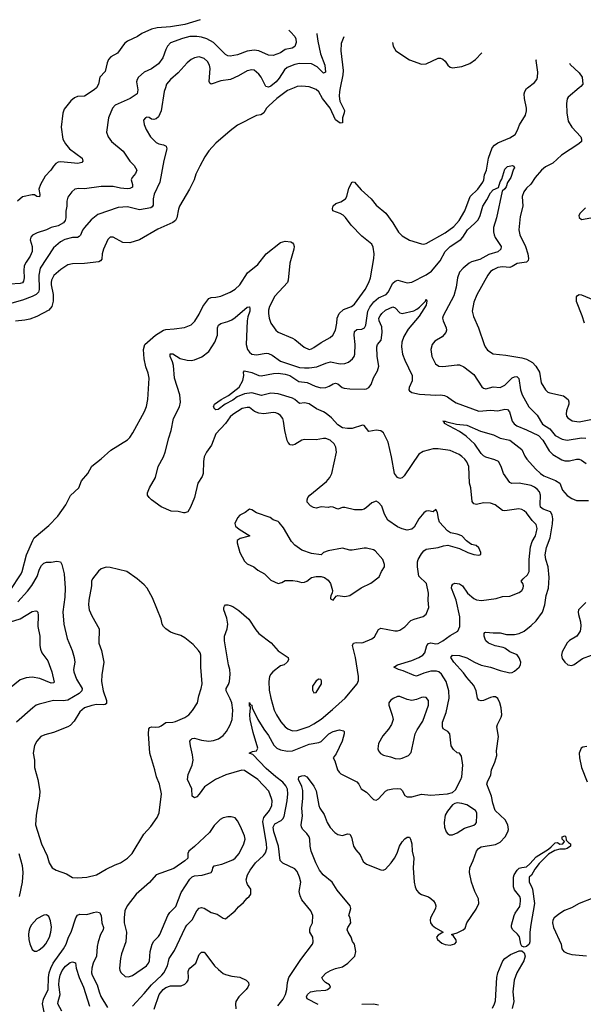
# Model space of a CAD drawing. Header units: inches. Extents: x 1834610 to 2027685, y 642842 to 774116.
# Tile 511 of 632: x 1953706 to 1958426, y 762327 to 770570. Entities that reach past the tile are written whole.
import ezdxf

# ---------------------------------------------------------------- set-up
doc = ezdxf.new("R2010")
doc.units = ezdxf.units.IN
doc.header["$MEASUREMENT"] = 0
doc.layers.add('B9756', color=7, linetype='Continuous')
doc.layers.add('B9757', color=7, linetype='Continuous')

msp = doc.modelspace()

# ---------------------------------------------------------------- linework, layer by layer
at = {"layer": 'B9756', "color": 5}
for points, elevation in [([(1954926.3, 770000), (1954916.1, 769970), (1954892.4, 769807.6), (1954870, 769756.2), (1954850, 769739.7), (1954830, 769733.3), (1954810, 769737.6), (1954790, 769751.1), (1954770, 769754), (1954758.8, 769750), (1954743.8, 769730), (1954750, 769692), (1954766, 769650), (1954803.1, 769590), (1954850, 769542.3), (1954872.1, 769532.1), (1954910, 769523.6), (1954932.1, 769512), (1954939, 769490), (1954912.8, 769390), (1954879.7, 769210), (1954832.2, 769110), (1954825.4, 769070), (1954823.6, 769016.4), (1954817.1, 769002.9), (1954805.2, 768994.8), (1954710, 768979.1), (1954610, 769004), (1954530, 768999), (1954359.7, 768940.3), (1954304.2, 768895.8), (1954248.3, 768831.7), (1954231.8, 768808.2), (1954214.7, 768765.3), (1954205.3, 768754.7), (1954190, 768747.3), (1954150, 768746.2), (1954084.9, 768730), (1954048.7, 768710), (1953990, 768661.3), (1953877.8, 768490), (1953866.6, 768430), (1953868.8, 768310), (1953864.6, 768290), (1953845.8, 768270), (1953810, 768251.6), (1953730, 768222.3), (1953490, 768154.5)], 560), ([(1954692.8, 770000), (1954695.6, 769984.4), (1954690.5, 769950), (1954630.5, 769910), (1954506, 769854), (1954483.6, 769830), (1954450.3, 769750), (1954433.4, 769630), (1954448, 769590), (1954476.4, 769550), (1954571.8, 769470), (1954630, 769386.4), (1954664.9, 769350), (1954686, 769310), (1954677.3, 769282.7), (1954647.3, 769250), (1954639.1, 769230), (1954650.4, 769190), (1954650, 769169.3), (1954630, 769155.6), (1954606.4, 769153.6), (1954550, 769158.9), (1954490, 769173.5), (1954390, 769173.3), (1954250, 769154.2), (1954203, 769157), (1954168, 769150), (1954143.1, 769130), (1954110, 769085.2), (1954101.5, 769050), (1954102.3, 769010), (1954093.6, 768966.4), (1954093.8, 768910), (1954088.1, 768890), (1954072.1, 768870), (1954030, 768845.2), (1953970.7, 768829.3), (1953929.7, 768809.7), (1953853.6, 768786.4), (1953814.6, 768765.4), (1953799.3, 768750), (1953794, 768726), (1953810.2, 768670), (1953810.9, 768630), (1953795.3, 768590), (1953759.3, 768540.7), (1953744.6, 768510), (1953741.2, 768470), (1953743.9, 768410), (1953738.6, 768381.4), (1953730, 768366.8), (1953710, 768361), (1953622.8, 768357.2)], 540), ([(1953627.7, 765792.3), (1953718, 765930), (1953726.8, 765950), (1953763.1, 766090), (1953815.4, 766210), (1953828.7, 766231.3), (1953950, 766334.9), (1954025.6, 766414.4), (1954092.5, 766507.5), (1954132.5, 766587.5), (1954200.7, 766650), (1954222.9, 766710), (1954276.9, 766770), (1954310, 766833.4), (1954390, 766894.4), (1954470, 766966.4), (1954610, 767052.7), (1954630, 767073.4), (1954653.3, 767110), (1954750.7, 767289.3), (1954767.3, 767332.7), (1954780.8, 767390), (1954791.6, 767570), (1954783.6, 767610), (1954763.5, 767663.5), (1954749.7, 767730), (1954742.4, 767810), (1954754.7, 767850), (1954842.7, 767930), (1954910, 767971.6), (1954930, 767977), (1954999.1, 767980.9), (1955087.2, 767992.8), (1955143.1, 768016.9), (1955172.9, 768047.1), (1955210, 768105.5), (1955240.4, 768170), (1955290, 768237.4), (1955310, 768245.3), (1955350, 768246.5), (1955390, 768254.3), (1955470, 768289.1), (1955510, 768313.6), (1955550, 768351.6), (1955612.8, 768450), (1955699.3, 768520.7), (1955770, 768609.2), (1955890, 768704.9), (1955930, 768715.3), (1955976, 768710), (1955990, 768702), (1955999.3, 768690), (1956004.4, 768670), (1956002.6, 768650), (1955969.3, 768530.7), (1955954.9, 768390), (1955948.9, 768370), (1955843.2, 768256.8), (1955797.4, 768170), (1955790, 768138), (1955790.3, 768110), (1955796.5, 768070), (1955810.3, 768030.3), (1955850.2, 767970.2), (1955870, 767954), (1955990, 767903.1), (1956010, 767892), (1956088.9, 767828.9), (1956130, 767810.4), (1956150, 767814), (1956170, 767825.7), (1956230, 767866.9), (1956305.1, 767910), (1956328.6, 767930), (1956350.7, 767970), (1956362.2, 768030), (1956364.5, 768070), (1956380.3, 768110), (1956416.9, 768143.1), (1956484.7, 768170), (1956510, 768189.3), (1956599.1, 768310), (1956630.5, 768370), (1956644.1, 768410), (1956672.7, 768570), (1956674.4, 768610), (1956666.5, 768666.5), (1956653.7, 768690), (1956570, 768757.2), (1956481.4, 768850), (1956435.2, 768915.2), (1956414.5, 768934.5), (1956390, 768948.3), (1956329.3, 768970), (1956324.5, 768990), (1956330, 769010.7), (1956354, 769030), (1956394.9, 769045.1), (1956435.1, 769070), (1956444.5, 769090), (1956461.2, 769158.8), (1956490, 769212), (1956510, 769211.3), (1956566.4, 769146.4), (1956650, 769070.4), (1956690, 769016.3), (1956773, 768950), (1956830, 768870.6), (1956877, 768790), (1956910, 768762), (1956970, 768723.7), (1957070, 768694.4), (1957090, 768692.2), (1957110, 768697), (1957270, 768785.8), (1957341.5, 768838.5), (1957385.5, 768890), (1957434.8, 768970), (1957477.8, 769090), (1957541.8, 769150), (1957585, 769210), (1957593.1, 769230), (1957599.8, 769270), (1957615.5, 769310), (1957632.5, 769410), (1957662.9, 769497.1), (1957681.1, 769518.9), (1957710, 769539), (1957810, 769581), (1957854.5, 769610), (1957874.9, 769645.1), (1957892.1, 769690), (1957942.4, 769770), (1957951.5, 769808.5), (1957950.8, 769829.2), (1957933.5, 769910), (1957930.9, 769950), (1957935.6, 769970), (1957950, 769993.1), (1957959.1, 770000)], 580), ([(1956005, 770000), (1955950, 769978.6), (1955859.7, 769910), (1955792.3, 769850), (1955772.4, 769830), (1955750, 769791.6), (1955738.4, 769781.6), (1955725.3, 769774.7), (1955690, 769768.2), (1955530, 769686), (1955470, 769640.5), (1955350, 769536.3), (1955290, 769473), (1955256.6, 769423.4), (1955214.8, 769345.2), (1955182, 769278), (1955166.5, 769230), (1955129.3, 769150), (1955045.4, 769010), (1955035.9, 768984.1), (1955022, 768910), (1955010.1, 768890), (1954990, 768871.5), (1954863.4, 768816.6), (1954710, 768728.4), (1954630, 768702.9), (1954570, 768706), (1954490, 768748.7), (1954464.7, 768750), (1954444.9, 768730), (1954407.7, 768650), (1954397.3, 768610), (1954394.8, 768565.2), (1954382, 768550), (1954370, 768544), (1954250, 768528), (1954150, 768527.2), (1954110, 768518.5), (1954050, 768479.3), (1953992.7, 768427.3), (1953972.9, 768390), (1953970.1, 768370), (1953970.1, 768350), (1953987.3, 768270), (1953986.9, 768213.1), (1953975.5, 768170), (1953950, 768139.2), (1953850, 768086.5), (1953790, 768064.2), (1953750, 768054.6), (1953670, 768046)], 580), ([(1954348.8, 770000), (1954330, 769982.4), (1954250, 769931.1), (1954190, 769926), (1954164.4, 769915.6), (1954136, 769890), (1954080.2, 769819.8), (1954066.9, 769786.9), (1954054.6, 769670), (1954068.1, 769570), (1954091, 769530), (1954123.8, 769490), (1954228.2, 769410), (1954234.7, 769385.3), (1954226.2, 769373.8), (1954193.8, 769366.2), (1954050, 769379.7), (1954030, 769376.9), (1954010, 769366.3), (1953990, 769345.1), (1953968.4, 769310), (1953920.7, 769259.3), (1953879.5, 769190), (1953865.7, 769150), (1953873.8, 769106.2), (1953871.6, 769088.4), (1953850, 769089.7), (1953830, 769102.6), (1953810, 769103.5), (1953730, 769087.4), (1953687.4, 769050)], 520), ([(1956389.7, 770000), (1956383.2, 769970), (1956380.2, 769930), (1956387.9, 769887.9), (1956424.9, 769810), (1956423.8, 769790), (1956410.7, 769750), (1956410, 769708), (1956390, 769704), (1956350, 769733.2), (1956305.3, 769830), (1956242.4, 769910), (1956210, 769965.7), (1956190, 769986), (1956152.5, 770000)], 580), ([(1958392.2, 770000), (1958299, 769921), (1958291.2, 769908.8), (1958284.7, 769870), (1958288.5, 769790), (1958300.1, 769720.1), (1958330, 769671.8), (1958404, 769590), (1958411.5, 769570), (1958410.3, 769550), (1958388.4, 769530), (1958244, 769436), (1958170.3, 769370), (1958110, 769337.4), (1958076.5, 769310), (1958023.2, 769250), (1957986.6, 769193.4), (1957950, 769159.2), (1957927.2, 769130), (1957914, 769090), (1957920.4, 769010), (1957897.6, 768922.4), (1957885.8, 768810), (1957895, 768770), (1957940.6, 768670), (1957961.8, 768610), (1957968.1, 768571.9), (1957964.7, 768555.3), (1957950, 768541), (1957871.2, 768528.8), (1957830, 768502.6), (1957810, 768495.6), (1957750, 768502.4), (1957710, 768495.4), (1957670, 768477.1), (1957650, 768460.9), (1957626.2, 768430), (1957534.4, 768265.6), (1957510, 768205.2), (1957495.5, 768130), (1957505.4, 768085.5), (1957549, 767990), (1957596.5, 767850), (1957604.9, 767830), (1957624.5, 767804.4), (1957670, 767771.7), (1957777.8, 767762.2), (1957910, 767739.7), (1957950, 767728), (1958000.4, 767700.4), (1958029.4, 767669.4), (1958058.6, 767618.6), (1958074.2, 767530), (1958110, 767470.4), (1958130, 767452.2), (1958145.5, 767445.5), (1958260.9, 767420.9), (1958299.3, 767390), (1958304.9, 767370), (1958304.2, 767350), (1958285.7, 767294.3), (1958282.3, 767270), (1958286.3, 767250), (1958296, 767236), (1958331.3, 767211.3), (1958390, 767204.7), (1958490, 767221.8)], 580), ([(1954650, 762311.2), (1954750, 762418.6), (1954809.5, 762490.5), (1954896.8, 762570), (1954913.3, 762590), (1954945, 762650), (1954957.5, 762710), (1955003.9, 762776.1), (1955092.7, 762967.3), (1955106, 762990), (1955150, 763034.9), (1955189.8, 763110), (1955208.3, 763131.7), (1955230, 763138.3), (1955250, 763131.4), (1955310, 763095.4), (1955361.2, 763081.2), (1955410, 763048), (1955430, 763041), (1955509.7, 763110.3), (1955537.7, 763142.3), (1955580.1, 763179.9), (1955610, 763216), (1955628.7, 763230), (1955642, 763250), (1955641.2, 763290), (1955613.3, 763330), (1955607.6, 763347.6), (1955604.2, 763370), (1955614.8, 763410), (1955636.5, 763450), (1955681.4, 763510), (1955747.8, 763572.2), (1955763.7, 763596.3), (1955775.8, 763630), (1955773.9, 763670), (1955741.7, 763858.4), (1955749.4, 763890.6), (1955797.1, 763950), (1955816.5, 763990), (1955819.8, 764030), (1955815.8, 764050), (1955792.4, 764110), (1955701.1, 764210), (1955590, 764283.1), (1955567.6, 764287.6), (1955432, 764248), (1955346.3, 764210), (1955252.9, 764147.2), (1955210, 764086.3), (1955190, 764064.7), (1955170, 764055.6), (1955149.8, 764069.8), (1955148.6, 764130), (1955112.9, 764210), (1955117.8, 764250), (1955151.6, 764328.4), (1955159.3, 764370), (1955154.6, 764414.6), (1955135.6, 764490), (1955132, 764530), (1955138.7, 764541.3), (1955150, 764552.4), (1955170, 764555.8), (1955230, 764537.4), (1955289.6, 764530.3), (1955330, 764535.8), (1955370, 764550.3), (1955410, 764577.4), (1955439.1, 764610), (1955470, 764666), (1955485.5, 764710), (1955490.6, 764789.4), (1955481.8, 764850), (1955470, 764885.1), (1955434.6, 764950), (1955434.4, 764970), (1955454.8, 765005.2), (1955463.2, 765030), (1955469.8, 765090), (1955466.6, 765130), (1955455.8, 765170), (1955421.6, 765370), (1955421.2, 765410), (1955442.4, 765470), (1955448.1, 765510), (1955440, 765560), (1955414.7, 765630), (1955414.5, 765650), (1955420.1, 765659.9), (1955430, 765670.5), (1955450, 765672.4), (1955470, 765666.4), (1955490, 765658.4), (1955542.8, 765622.8), (1955625.7, 765550), (1955682.6, 765462.6), (1955710.2, 765430.2), (1955812.7, 765352.7), (1955870, 765287.3), (1955954, 765230), (1955956.3, 765210), (1955947.3, 765190), (1955921, 765170), (1955890, 765159.3), (1955825.5, 765110), (1955808.5, 765090), (1955799.5, 765070), (1955791.6, 765030), (1955796.7, 764956.7), (1955808.5, 764888.5), (1955837.3, 764790), (1955855.8, 764750), (1955893.1, 764693.1), (1955929.5, 764649.5), (1955951.9, 764631.9), (1955990, 764616.9), (1956030, 764618.8), (1956130, 764652.7), (1956170, 764673.8), (1956230, 764715), (1956326.4, 764793.6), (1956430.6, 764889.4), (1956531.6, 765010), (1956542.6, 765037.4), (1956544.4, 765070), (1956517.9, 765230), (1956494.5, 765330), (1956500.7, 765350), (1956522.9, 765357.1), (1956570, 765353.4), (1956583.6, 765356.4), (1956654.3, 765385.7), (1956676.6, 765403.4), (1956710, 765465.5), (1956730, 765476.5), (1956847, 765453), (1956870, 765453.8), (1956890, 765460.3), (1956930, 765487), (1956981, 765539), (1957010, 765552.4), (1957085.2, 765574.8), (1957110, 765593.4), (1957133.5, 765650), (1957127.8, 765710), (1957129.8, 765770), (1957112.1, 765850), (1957049.7, 765910), (1957037.7, 765990), (1957037.8, 766030), (1957043.8, 766050), (1957070, 766099.3), (1957090, 766124.4), (1957110, 766137.1), (1957209.6, 766150.4), (1957254, 766166), (1957290.5, 766170.5), (1957390, 766144), (1957458, 766110), (1957510, 766094), (1957550, 766086), (1957567.3, 766092.7), (1957568, 766110), (1957550, 766148), (1957530, 766169), (1957490, 766177.2), (1957469.5, 766189.5), (1957447.2, 766207.2), (1957409, 766250), (1957370, 766263.6), (1957314.5, 766274.5), (1957289.7, 766289.7), (1957222.7, 766362.7), (1957213, 766390), (1957205.6, 766445.6), (1957190, 766468.7), (1957170, 766448.7), (1957130, 766459), (1957110, 766456), (1957090, 766442.7), (1957048.2, 766390), (1957010, 766322), (1956990, 766305.6), (1956950, 766296.9), (1956910, 766306.3), (1956870, 766324.2), (1956790, 766379.5), (1956760.5, 766430), (1956738, 766498), (1956710, 766529.3), (1956690, 766538), (1956655.2, 766524.8), (1956610, 766486), (1956590, 766472.7), (1956570, 766466.6), (1956510, 766467.3), (1956430, 766487.3), (1956410, 766487.3), (1956370, 766473.6), (1956330, 766489.5), (1956310, 766492.6), (1956290, 766485.6), (1956230, 766491.5), (1956190, 766481.1), (1956166.7, 766486.7), (1956141.2, 766501.2), (1956114, 766530), (1956112.7, 766550), (1956118, 766570), (1956134.7, 766590), (1956274.9, 766705.1), (1956302.7, 766737.3), (1956320.4, 766770), (1956358.5, 766950), (1956353.5, 766990), (1956338.8, 767018.8), (1956307.3, 767050), (1956270, 767064.2), (1956250, 767064.7), (1956190, 767053.3), (1956090, 767054.3), (1956070, 767049.7), (1956010, 767014.3), (1955990, 767007.8), (1955970, 767011.8), (1955953.6, 767030), (1955946.5, 767046.5), (1955926, 767130), (1955915.8, 767210), (1955909.7, 767230), (1955890, 767255.8), (1955870, 767271), (1955850, 767279.7), (1955830, 767282.2), (1955750, 767270.6), (1955710, 767276.5), (1955671.2, 767291.2), (1955630, 767323.1), (1955610, 767324.8), (1955570, 767315.9), (1955490, 767264.5), (1955470, 767244.8), (1955430.1, 767189.9), (1955350, 767102.2), (1955313.2, 767006.8), (1955270, 766949.7), (1955250.2, 766910), (1955244.3, 766870), (1955241.8, 766770), (1955233.3, 766746.7), (1955198.5, 766690), (1955168.8, 766571.2), (1955137.1, 766490), (1955113.4, 766450), (1955090, 766440.7), (1955078.8, 766441.2), (1955032.7, 766452.7), (1954976.2, 766456.2), (1954891.9, 766491.9), (1954809.5, 766549.5), (1954789.5, 766569.5), (1954777.2, 766590), (1954777.2, 766610), (1954793.2, 766650), (1954842.9, 766737.1), (1954866.3, 766830), (1954909.7, 766910), (1954925.4, 766950), (1954955.1, 767070), (1954975.1, 767130), (1954995.6, 767230), (1955043.9, 767330), (1955052.9, 767367.1), (1955048.4, 767430), (1955003.2, 767570), (1954995.3, 767675.3), (1954986.8, 767706.8), (1954966.9, 767750), (1954967.7, 767772.3), (1954990, 767773), (1955050, 767733.7), (1955110, 767719.5), (1955142, 767718), (1955170, 767722.4), (1955232.1, 767747.9), (1955290, 767791.7), (1955341, 767870), (1955362.3, 767930), (1955363.7, 767990), (1955370, 768012.2), (1955390, 768027.8), (1955450, 768044), (1955481.8, 768058.2), (1955510, 768077.4), (1955610, 768164.4), (1955626.8, 768166.8), (1955630, 768166), (1955633.2, 768153.2), (1955632.2, 768130), (1955616.1, 768083.9), (1955610.2, 768050), (1955601.9, 767850), (1955613.8, 767810), (1955630, 767786.9), (1955650, 767771.3), (1955690, 767765), (1955770, 767777.2), (1955790, 767775.5), (1955821.5, 767761.5), (1955890.1, 767710.1), (1956050, 767659.6), (1956090, 767654.4), (1956130, 767654.4), (1956195.8, 767664.2), (1956270, 767694.7), (1956310, 767704.7), (1956390, 767689.3), (1956430, 767691.9), (1956458.3, 767701.7), (1956494, 767730), (1956507.2, 767750), (1956513.5, 767770), (1956516.4, 767850), (1956506, 767930), (1956510, 767959.1), (1956530, 767976.1), (1956570, 767979.2), (1956594, 767990), (1956606.1, 768013.9), (1956620.5, 768130), (1956637.3, 768162.7), (1956671.8, 768208.2), (1956710, 768241.3), (1956774.2, 768270), (1956791.7, 768290), (1956830, 768363), (1956850, 768382), (1956871.5, 768388.5), (1956950, 768367.6), (1956990, 768373.4), (1957110, 768433.2), (1957155.3, 768464.7), (1957226, 768550), (1957269.1, 768630.9), (1957309.6, 768670.4), (1957400.2, 768730), (1957418, 768750), (1957454.9, 768810), (1957515.6, 768864.4), (1957544.1, 768895.9), (1957563.4, 768930), (1957583.4, 769010), (1957618.8, 769061.1), (1957650, 769120.8), (1957670, 769144.9), (1957714.6, 769165.4), (1957730, 769213.4), (1957743.5, 769236.5), (1957770, 769318.8), (1957790, 769340.7), (1957834, 769350), (1957844.7, 769344.7), (1957851, 769330), (1957841.6, 769318.4), (1957818.9, 769250), (1957792.3, 769207.7), (1957780.3, 769170), (1957770, 769155.1), (1957745.4, 769134.6), (1957698.9, 768910), (1957675.2, 768830), (1957673.9, 768793.9), (1957678.5, 768770), (1957687.5, 768747.5), (1957738.5, 768670), (1957736.1, 768650), (1957710, 768627.6), (1957636, 768604), (1957558.2, 768561.8), (1957490, 768542.2), (1957470, 768532.2), (1957419, 768490), (1957390, 768455.8), (1957372.6, 768410), (1957361, 768330), (1957342, 768258), (1957251.3, 768090), (1957248, 768070), (1957251.4, 768050), (1957278.5, 767990), (1957280.7, 767970), (1957275.8, 767950), (1957244.6, 767915.4), (1957182.1, 767877.9), (1957159.6, 767850), (1957149.1, 767810), (1957157.8, 767750), (1957187.4, 767690), (1957217.3, 767670), (1957250, 767666.4), (1957370, 767680.8), (1957390, 767680.3), (1957425.1, 767665.1), (1957510, 767598.4), (1957576.7, 767496.7), (1957590, 767484.2), (1957601.3, 767481.3), (1957610, 767479.6), (1957670, 767495.3), (1957730, 767490.2), (1957770, 767511.3), (1957830, 767571.3), (1957850, 767580.2), (1957870, 767581.7), (1957885.2, 767565.2), (1957901, 767470), (1957914.6, 767430), (1957969.5, 767329.5), (1958038.2, 767258.2), (1958084.4, 767184.4), (1958145.2, 767145.2), (1958190, 767090.2), (1958250, 767058), (1958290, 767050.1), (1958410, 767070.1), (1958446.3, 767066.3)], 560), ([(1958444.5, 768995.5), (1958398.8, 768950), (1958388.2, 768930), (1958390, 768914), (1958410, 768898.8), (1958489.2, 768910.8)], 620), ([(1955867, 762313), (1955913, 762370), (1955932.5, 762407.5), (1955943.9, 762450), (1955949.8, 762510.2), (1955959.2, 762550), (1956059.4, 762700.6), (1956156.9, 762830), (1956164.2, 762850), (1956160.5, 762890), (1956136.9, 762930), (1956134.7, 762950), (1956138, 762970), (1956157.4, 763010), (1956162, 763070), (1956144.2, 763110), (1956070, 763200.7), (1956054.1, 763234.1), (1956047.9, 763272.1), (1956059.8, 763350), (1956050.7, 763390.7), (1956030, 763438), (1956010, 763462), (1955910, 763507.2), (1955886.2, 763530), (1955874.2, 763650), (1955833.4, 763770), (1955829.5, 763810), (1955843.3, 763836.7), (1955894.8, 763865.2), (1955910, 763880.2), (1955920, 763900), (1955947.5, 764030), (1955952.8, 764090), (1955949.2, 764129.3), (1955935.9, 764155.9), (1955910, 764186.3), (1955850, 764231.2), (1955770, 764302.4), (1955658, 764418), (1955629.2, 764430), (1955656.5, 764443.5), (1955690, 764448.2), (1955700.5, 764470), (1955662.3, 764602.3), (1955637.1, 764710), (1955633.5, 764750), (1955639, 764810), (1955638, 764818), (1955630, 764822), (1955630, 764854), (1955636, 764836), (1955650, 764830.8), (1955653.7, 764810), (1955700.2, 764710), (1955749.6, 764629.6), (1955790, 764578.5), (1955835.5, 764495.5), (1955859.6, 764470), (1955890, 764456.1), (1955950, 764446.3), (1955990, 764450.1), (1956130, 764504.1), (1956210, 764519.8), (1956230, 764527.7), (1956296.4, 764590), (1956330, 764612.1), (1956385.1, 764625.1), (1956416.9, 764616.9), (1956422.4, 764610), (1956424.6, 764590), (1956407.9, 764530), (1956356.9, 764423.1), (1956331, 764390), (1956344.4, 764364.4), (1956368.2, 764290), (1956380.7, 764270), (1956396.1, 764256.1), (1956530, 764188.2), (1956544.9, 764170), (1956566, 764130), (1956610, 764103.8), (1956670, 764041.6), (1956690, 764037.1), (1956710, 764048.2), (1956770, 764111.4), (1956790, 764123.2), (1956830, 764131.9), (1956873.7, 764133.7), (1956896, 764130), (1956910, 764116), (1956930, 764074), (1956950, 764064.4), (1956990, 764064.4), (1957070, 764087), (1957150, 764077), (1957290, 764088), (1957330, 764099.1), (1957356.3, 764123.7), (1957401.6, 764210), (1957407.6, 764230), (1957416.2, 764330), (1957405.2, 764405.2), (1957389.1, 764429.1), (1957370, 764432.7), (1957339.1, 764459.1), (1957320.7, 764490), (1957307.6, 764590), (1957292.7, 764610), (1957252.4, 764632.4), (1957245.8, 764650), (1957247.7, 764690), (1957278.4, 764770), (1957302.2, 764890), (1957299.3, 764950), (1957276.8, 765030), (1957239.1, 765090), (1957215.1, 765110), (1957197, 765117), (1957150, 765114.9), (1957090, 765098.5), (1957030, 765074.6), (1957010, 765078.4), (1956917.8, 765117.8), (1956877.2, 765130), (1956839.3, 765150), (1956869, 765170), (1956990, 765204.3), (1957049.7, 765230), (1957082.2, 765250), (1957099.8, 765270), (1957116.2, 765330), (1957130, 765347.9), (1957150, 765351.8), (1957190, 765344.1), (1957210, 765346.4), (1957250.9, 765370), (1957310, 765414.2), (1957375.1, 765450), (1957392.1, 765490), (1957390.6, 765570), (1957361.5, 765710), (1957321.7, 765810), (1957324.2, 765830), (1957334.3, 765845.7), (1957350, 765852.1), (1957390, 765847.8), (1957413.8, 765830), (1957455.5, 765770), (1957510, 765724.2), (1957532.7, 765712.7), (1957572.5, 765707.5), (1957695, 765725), (1957750, 765740.9), (1957810, 765743.7), (1957890, 765774.9), (1957910, 765790.5), (1957923, 765810), (1957924.7, 765830), (1957918.9, 765850), (1957906.3, 765870), (1957921.7, 765890), (1957958.1, 765921.9), (1957971.7, 765950), (1957972.2, 766050), (1957983.6, 766156.4), (1957998.2, 766201.8), (1958025.7, 766250), (1958031.9, 766270), (1958039.7, 766310), (1958030, 766342.7), (1957997.2, 766377.2), (1957950, 766440.7), (1957930, 766459.6), (1957910, 766469.6), (1957884.7, 766475.3), (1957770, 766458.4), (1957750, 766461.6), (1957687.2, 766507.2), (1957650, 766523.5), (1957590, 766525), (1957531.7, 766511.7), (1957510, 766516), (1957495.9, 766535.9), (1957482.8, 766650), (1957474, 766690), (1957466.9, 766830), (1957450, 766869.5), (1957433.7, 766890), (1957410, 766913.5), (1957385.1, 766930), (1957310, 766962.2), (1957210, 766978.7), (1957170, 766976.9), (1957085.5, 766954.5), (1957050, 766932.7), (1956926, 766750), (1956910, 766734), (1956890, 766729.6), (1956870, 766738), (1956844.2, 766770), (1956820.7, 766910), (1956792.2, 767032.2), (1956752.6, 767110), (1956730, 767128.2), (1956690, 767133.7), (1956630, 767122), (1956592.1, 767172.1), (1956576.1, 767176.1), (1956490, 767148.5), (1956450, 767146.6), (1956410, 767152), (1956370, 767179.2), (1956316.1, 767236.1), (1956273.3, 767273.3), (1956250, 767288.3), (1956193, 767313), (1956130, 767353.2), (1956090, 767362.5), (1956050, 767356.4), (1956011.1, 767391.1), (1955990, 767402.8), (1955870, 767438.6), (1955810, 767443.2), (1955730, 767424.4), (1955650, 767446.4), (1955590, 767438.5), (1955527.5, 767412.5), (1955490, 767386.1), (1955427.5, 767352.5), (1955367, 767307), (1955350, 767305.1), (1955339.3, 767310), (1955329.6, 767330), (1955338, 767350), (1955394, 767390), (1955456.1, 767423.9), (1955545.2, 767494.8), (1955574.6, 767550), (1955582.2, 767590), (1955581.8, 767618.2), (1955589.7, 767630.3), (1955650, 767617.1), (1955710, 767591.3), (1955729.3, 767589.3), (1955832.2, 767607.8), (1955870, 767609.5), (1955930, 767603.3), (1955968.9, 767590), (1956042.5, 767542.5), (1956112.2, 767532.2), (1956181, 767501), (1956229, 767489), (1956270, 767491.6), (1956297.9, 767502.1), (1956330, 767521.6), (1956350, 767526), (1956370, 767520.2), (1956406, 767490), (1956424.5, 767484.4), (1956470, 767478.9), (1956590, 767476.5), (1956610, 767480.3), (1956630, 767492), (1956650, 767516.4), (1956669.3, 767570.7), (1956702.7, 767630), (1956712.6, 767670), (1956699.1, 767750), (1956696.5, 767830), (1956702, 767850), (1956732.2, 767887.8), (1956742.1, 767950), (1956737.8, 767997.8), (1956716.8, 768050), (1956714.6, 768070), (1956723.5, 768090), (1956738.7, 768110), (1956770, 768137.8), (1956830, 768167.4), (1956850, 768158.4), (1956890, 768116.5), (1956910, 768111.7), (1957006, 768134), (1957033.1, 768146.9), (1957055.5, 768164.5), (1957105.1, 768214.9), (1957110.6, 768230.6), (1957116.7, 768216.7), (1957110, 768180.9), (1957052, 768088), (1956960, 767980), (1956922.1, 767917.9), (1956905.6, 767870), (1956904.1, 767830), (1956911, 767770), (1956930, 767720.3), (1956992.2, 767590), (1956992, 767548), (1956968.2, 767490), (1956964.9, 767470), (1956970, 767462.8), (1956988.9, 767448.9), (1957054.7, 767434.7), (1957190, 767427.1), (1957230, 767429.2), (1957263.6, 767423.6), (1957290, 767412.3), (1957330, 767380.8), (1957362.3, 767362.3), (1957550, 767292), (1957650, 767301.1), (1957710, 767295.8), (1957770, 767309.1), (1957790, 767307.4), (1957807, 767287), (1957830.2, 767210), (1957845.9, 767185.9), (1957870, 767170.2), (1957950, 767137.6), (1958050, 767088.8), (1958087.3, 767050), (1958140, 766960), (1958170.8, 766930.8), (1958245.7, 766885.7), (1958270, 766876.5), (1958310, 766877.2), (1958370, 766891.5), (1958390, 766890.3), (1958410, 766883.1), (1958450, 766854.9)], 540), ([(1958434.4, 768030), (1958416.2, 768090), (1958369.8, 768210), (1958369.7, 768250), (1958378.2, 768261.8), (1958390, 768270.3), (1958410, 768267.9), (1958510, 768226.2)], 580), ([(1956206.5, 762326.5), (1956113.1, 762373.1), (1956108.3, 762390), (1956116.9, 762410), (1956140.9, 762430), (1956190, 762439.7), (1956270, 762445.5), (1956285.2, 762450), (1956309.3, 762470), (1956299.3, 762490), (1956268.3, 762508.3), (1956246.6, 762530), (1956237.2, 762550), (1956242.5, 762557.5), (1956270, 762588.2), (1956310, 762610.3), (1956350, 762627.8), (1956410, 762641.5), (1956453.6, 762670), (1956513.6, 762730), (1956521.1, 762770), (1956510, 762829), (1956492.6, 762852.6), (1956483, 762890), (1956455.6, 762930), (1956448.7, 762950), (1956453.5, 762970), (1956479.2, 763010), (1956473.3, 763050), (1956463.5, 763070), (1956479.7, 763130), (1956472.8, 763150), (1956363.7, 763283.7), (1956321.8, 763350), (1956248.3, 763410), (1956216.4, 763450), (1956186.3, 763510), (1956147.7, 763610), (1956139.7, 763650), (1956136.9, 763710), (1956129.7, 763730), (1956110, 763756.9), (1956076.2, 763790), (1956065.6, 763810), (1956063.5, 763830), (1956074.1, 763905.9), (1956069.1, 763970), (1956078.5, 764050), (1956076.6, 764116.6), (1956069.8, 764150), (1956041.3, 764210), (1956045.2, 764230), (1956070, 764240.5), (1956090, 764242), (1956110, 764230.7), (1956130, 764205.5), (1956170, 764152.2), (1956190, 764114.9), (1956211.8, 763990), (1956219.3, 763970), (1956255.5, 763915.5), (1956281.3, 763850), (1956307.4, 763807.4), (1956344.9, 763764.9), (1956370, 763747.8), (1956410, 763740.9), (1956450, 763753), (1956471.7, 763751.7), (1956485.5, 763725.5), (1956500.3, 763650), (1956519.9, 763619.9), (1956558.4, 763578.4), (1956583, 763523), (1956610, 763501.3), (1956730, 763453.7), (1956750, 763450.3), (1956770, 763459.5), (1956817.6, 763510), (1956845.3, 763550), (1956867.2, 763592.8), (1956887.9, 763650), (1956910, 763686.7), (1956930, 763712.7), (1956950, 763726), (1956970, 763725.5), (1956979.5, 763710), (1956989.2, 763669.2), (1956993.5, 763610), (1957005.6, 763550), (1957001.8, 763470), (1957010.3, 763350), (1957017.4, 763310), (1957030, 763282), (1957050, 763259.5), (1957070, 763245.7), (1957130, 763226), (1957150, 763213.4), (1957172, 763192), (1957184.6, 763170), (1957190.3, 763150), (1957188.9, 763130), (1957146, 763050), (1957142.6, 763030), (1957146, 763010), (1957158.9, 762990), (1957187.3, 762967.3), (1957251, 762930), (1957210, 762906.6), (1957195.5, 762890), (1957203.8, 762870), (1957239.9, 762839.9), (1957270, 762827), (1957310, 762821.7), (1957350, 762833), (1957365.1, 762850), (1957358.4, 762870), (1957337.6, 762897.6), (1957322, 762910), (1957370, 762924.2), (1957420.9, 762950), (1957435.8, 762964.2), (1957451.2, 763010), (1957530, 763122.3), (1957550.4, 763169.5), (1957548.1, 763210), (1957518.8, 763270), (1957489.9, 763349.9), (1957471.9, 763430), (1957474.4, 763470), (1957504.7, 763530), (1957531.6, 763610), (1957547.7, 763632.3), (1957570, 763644), (1957690, 763664), (1957730, 763683.5), (1957772.8, 763730), (1957794.8, 763770), (1957799.3, 763790), (1957792.9, 763830), (1957772, 763870), (1957689.1, 763950), (1957667.9, 764010), (1957657, 764070), (1957619.1, 764170), (1957622.7, 764190), (1957651.2, 764248.8), (1957658, 764290), (1957684.9, 764355.1), (1957700.4, 764410), (1957698.7, 764450), (1957715.1, 764570), (1957701.8, 764650), (1957706.8, 764670), (1957739.2, 764730), (1957742.7, 764750), (1957737.2, 764810), (1957726.4, 764850), (1957710, 764887.3), (1957690, 764901.7), (1957670, 764901.7), (1957650, 764895.6), (1957590, 764869.8), (1957570, 764867.7), (1957550, 764873.6), (1957539.1, 764890), (1957529.8, 764950), (1957510, 764995.1), (1957450, 765062.2), (1957423.2, 765103.2), (1957341.1, 765190), (1957316, 765230), (1957331, 765249), (1957390, 765246.5), (1957450, 765226.4), (1957514.4, 765190), (1957570, 765167.1), (1957650, 765150.3), (1957730, 765120.8), (1957810, 765103.1), (1957830, 765106), (1957850, 765115.8), (1957890, 765148.8), (1957900.9, 765170), (1957903.5, 765190), (1957890, 765227), (1957872.2, 765252.2), (1957810, 765278), (1957770, 765309), (1957755.3, 765315.3), (1957688.6, 765328.6), (1957631.3, 765350), (1957609.8, 765370), (1957603.5, 765383.5), (1957596, 765410), (1957596.2, 765430), (1957601.1, 765438.9), (1957610, 765442.4), (1957670, 765435.5), (1957730, 765436.9), (1957782.7, 765422.7), (1957850, 765422.2), (1957889.4, 765430), (1957931.3, 765450), (1957990, 765496.9), (1958030, 765538), (1958084.6, 765610), (1958102.5, 765670), (1958115.3, 765750), (1958134, 765810), (1958139.8, 765900.2), (1958130.6, 765990), (1958112.2, 766050), (1958106, 766090), (1958117.1, 766150), (1958147.4, 766232.6), (1958169.2, 766349.2), (1958171.7, 766390), (1958165.1, 766425.1), (1958149.9, 766449.9), (1958090, 766473), (1958068.2, 766490), (1958063.5, 766510), (1958067.4, 766590), (1958058.2, 766618.2), (1958040.3, 766640.3), (1958017.2, 766657.2), (1957990, 766669.3), (1957890, 766688.7), (1957828.4, 766688.4), (1957810, 766696.4), (1957756.2, 766770), (1957738, 766830), (1957715.8, 766870), (1957684.8, 766884.8), (1957610, 766908.4), (1957590, 766919.8), (1957570, 766939.2), (1957517, 767017), (1957444.1, 767084.1), (1957390, 767123), (1957263.7, 767190), (1957262, 767198), (1957267.3, 767207.3), (1957248.7, 767210), (1957269.6, 767210.4), (1957282.5, 767202.5), (1957364.6, 767184.6), (1957450, 767175.5), (1957565.1, 767125.1), (1957673.2, 767093.2), (1957730, 767067.8), (1957810.3, 767050), (1957911, 766971), (1957935.5, 766915.5), (1957953.6, 766890), (1958025, 766810), (1958067.6, 766770), (1958094.9, 766750), (1958191.8, 766711.8), (1958228.5, 766690), (1958250.2, 766630), (1958290, 766586.3), (1958330, 766562), (1958370, 766545.6), (1958470, 766545.3)], 520), ([(1953690, 765697.4), (1953773.2, 765786.8), (1953807.5, 765832.4), (1953851.4, 765908.6), (1953871.4, 765970), (1953890, 765999.6), (1953910, 766020.8), (1953930, 766028.2), (1953970, 766027.5), (1954016.9, 766036.9), (1954046.8, 766030), (1954060.4, 766010), (1954079.6, 765930), (1954087.3, 765810), (1954085.2, 765734.8), (1954067.8, 765612.2), (1954076.5, 765510), (1954103.2, 765390), (1954145.8, 765290), (1954163.5, 765230), (1954167.1, 765190), (1954155.8, 765130), (1954160.7, 765110), (1954181.7, 765050), (1954230.2, 764970), (1954227.5, 764950), (1954205, 764930), (1954110, 764873.8), (1954070, 764867), (1953990, 764869.8), (1953870, 764839.9), (1953844.6, 764830), (1953816.1, 764810), (1953680.9, 764690)], 560), ([(1958446.9, 765690), (1958386.3, 765630), (1958382.3, 765610), (1958384.9, 765590), (1958402.4, 765530), (1958406.2, 765493.8), (1958399.1, 765450), (1958370.7, 765410), (1958310, 765371.8), (1958290, 765352.3), (1958250, 765277.2), (1958244.6, 765250), (1958250, 765220.7), (1958272, 765190), (1958297.3, 765170), (1958330, 765164), (1958350, 765172.9), (1958418.7, 765221.3), (1958494, 765250)], 520), ([(1953630, 765529.3), (1953710, 765554.9), (1953810, 765614.7), (1953840.5, 765620.5), (1953850, 765619.1), (1953857.1, 765610), (1953861.4, 765581.4), (1953859.6, 765490), (1953874.9, 765410), (1953874.3, 765330), (1953879.6, 765299.6), (1953892.2, 765270), (1953941.1, 765201.1), (1953974.3, 765110), (1953994.9, 765025.1), (1953990, 765017.2), (1953970, 765016.3), (1953875.7, 765055.7), (1953810, 765066.6), (1953759.9, 765060.1), (1953710, 765042), (1953620.5, 764970)], 540), ([(1958454.7, 764485.3), (1958420.7, 764479.3), (1958407.7, 764470), (1958390.4, 764430), (1958393.1, 764390), (1958411.1, 764310), (1958458, 764190)], 520), ([(1953699.1, 763590), (1953727.9, 763487.9), (1953733.1, 763430), (1953726.2, 763350), (1953702.3, 763230)], 560), ([(1958505, 763215), (1958390, 763171.6), (1958326.2, 763133.8), (1958268.4, 763111.6), (1958230, 763087), (1958183, 763050), (1958170.1, 763030), (1958167, 763010), (1958175, 762970), (1958241.8, 762830), (1958245.8, 762790), (1958262.3, 762770), (1958290, 762755.2), (1958330, 762744.2), (1958452.5, 762732.5)], 520), ([(1953926.5, 762190), (1953897.7, 762330), (1953906.2, 762370), (1953944.2, 762450), (1953946.5, 762550), (1953952.9, 762590), (1953966, 762630), (1953986.2, 762670), (1954072.8, 762790), (1954095.9, 762830), (1954115.7, 762890), (1954138.2, 762930), (1954175.6, 763050), (1954190, 763073.7), (1954210, 763080.9), (1954270, 763077.4), (1954323.8, 763096.2), (1954350, 763100.3), (1954374.8, 763094.8), (1954390, 763070.7), (1954395.2, 763010), (1954407.6, 762970), (1954405.6, 762950), (1954383.9, 762910), (1954363.2, 762850), (1954354.2, 762810), (1954349.5, 762730.6), (1954321.4, 762670), (1954311.7, 762630), (1954308.7, 762590), (1954312, 762570), (1954355.3, 762490), (1954371.6, 762430), (1954387.2, 762392.8), (1954441.2, 762301.2)], 560), ([(1957664.2, 762295.8), (1957683.1, 762330), (1957690, 762357.1), (1957701.4, 762550), (1957710.9, 762590), (1957751.9, 762690), (1957770, 762711.3), (1957816.5, 762743.5), (1957890, 762773.6), (1957910, 762775.8), (1957930, 762758.5), (1957939.6, 762730), (1957929, 762690), (1957868.4, 762591.6), (1957846.9, 762530), (1957835.4, 762430), (1957844.7, 762350), (1957830, 762292.4)], 480), ([(1954833.4, 762286.6), (1954874.7, 762410), (1954907.4, 762450), (1954930, 762466.4), (1954970, 762481.2), (1955059.2, 762480.8), (1955090, 762494.9), (1955107.3, 762512.7), (1955116.1, 762530), (1955120.8, 762550), (1955118.5, 762601.5), (1955122.5, 762617.5), (1955130.9, 762629.1), (1955182, 762670), (1955210, 762742.8), (1955230, 762764), (1955250, 762762.8), (1955256.7, 762756.7), (1955338, 762650), (1955370, 762617.1), (1955410, 762585.5), (1955430, 762575.5), (1955482, 762562), (1955550, 762554.9), (1955604, 762530), (1955623, 762510), (1955624.4, 762490), (1955617.6, 762470), (1955603.7, 762450), (1955540.3, 762390), (1955516.5, 762350), (1955513.4, 762330), (1955517.4, 762290)], 540), ([(1954058.2, 762270), (1954027.1, 762330), (1954027.8, 762350), (1954044.2, 762410), (1954034.6, 762490), (1954036.6, 762530), (1954044.3, 762570), (1954063.4, 762610), (1954090, 762645.2), (1954130, 762677.1), (1954150, 762682.4), (1954172.8, 762672.8), (1954180.6, 762630), (1954205.4, 762550), (1954241.5, 762470), (1954291.9, 762310)], 540), ([(1956710, 762319.7), (1956670, 762328.6), (1956570, 762323.8)], 520)]:
    msp.add_lwpolyline(points, dxfattribs=dict(at, elevation=elevation))
for points, elevation in [([(1955630, 766471.3), (1955595.8, 766444.2), (1955550, 766422), (1955530, 766400.5), (1955507.3, 766352.7), (1955512.9, 766330), (1955543.9, 766303.9), (1955634, 766250), (1955617.6, 766242.4), (1955552.3, 766227.7), (1955526.4, 766210), (1955526.4, 766190), (1955548.9, 766108.9), (1955590, 766036), (1955610, 766014), (1955666, 765990), (1955700.3, 765960.3), (1955757.3, 765930), (1955810, 765877.3), (1955870, 765850.8), (1955900.9, 765859.1), (1955930, 765874.8), (1955994.6, 765874.6), (1956030, 765870.4), (1956070, 765858.4), (1956090, 765861.3), (1956110.9, 765869.1), (1956150, 765899.3), (1956190, 765908.2), (1956230, 765908.2), (1956258.9, 765898.9), (1956290, 765877.3), (1956308, 765850), (1956324.9, 765790), (1956324, 765770), (1956310.8, 765750), (1956307.6, 765730), (1956310, 765722.8), (1956330, 765710.7), (1956357, 765743), (1956369.4, 765750.6), (1956430, 765742), (1956470, 765750.6), (1956565.2, 765814.8), (1956646.1, 765853.9), (1956715.3, 765904.7), (1956736, 765950), (1956761.2, 765990), (1956761.2, 766010), (1956746.6, 766050), (1956682.9, 766122.9), (1956670, 766132.8), (1956610, 766146), (1956590, 766146.3), (1956490, 766129.7), (1956470, 766129.7), (1956410, 766144.7), (1956290, 766124), (1956251, 766110), (1956230, 766089.4), (1956150, 766099.7), (1956070, 766129.5), (1956010, 766172), (1955981.3, 766201.3), (1955914.7, 766314.7), (1955880.2, 766360.2), (1955869.4, 766369.4), (1955830, 766383.7), (1955803.5, 766403.5), (1955690, 766442.4), (1955650, 766466.6)], 580), ([(1954430, 765985.4), (1954388, 765972), (1954366.5, 765953.5), (1954314.9, 765890), (1954308.5, 765870), (1954307, 765830), (1954286.3, 765710), (1954283.6, 765670), (1954289.2, 765629.2), (1954310, 765578.8), (1954373, 765470), (1954370.3, 765350), (1954392, 765290), (1954410.3, 765190), (1954393.7, 765086.3), (1954390.3, 765029.7), (1954406, 764950), (1954434, 764870), (1954434, 764846), (1954423, 764837), (1954410, 764834), (1954350, 764835.8), (1954310, 764829.7), (1954250, 764809.7), (1954210, 764775.8), (1954162.9, 764697.1), (1954130, 764661.7), (1954110, 764649.7), (1953990, 764602.9), (1953916.1, 764583.9), (1953882.8, 764570), (1953850, 764529.2), (1953830, 764494), (1953819.5, 764430), (1953831.7, 764370), (1953831.5, 764310), (1953859.1, 764210), (1953874, 764110), (1953872.6, 764070), (1953843.5, 763910), (1953838.6, 763830), (1953889.3, 763669.3), (1953936.5, 763570), (1953952.4, 763510), (1953978, 763470), (1954010.7, 763450), (1954097.8, 763417.8), (1954150, 763388.5), (1954190, 763384.9), (1954230, 763388.8), (1954270, 763392.2), (1954350, 763410.4), (1954430, 763457.1), (1954505.7, 763494.3), (1954550, 763510.3), (1954607.8, 763550), (1954647.8, 763590), (1954745.1, 763750), (1954805.9, 763814.1), (1954856.9, 763890), (1954874.3, 763930), (1954893.6, 764090), (1954876.9, 764170), (1954851.1, 764231.1), (1954838.9, 764290), (1954795.6, 764430), (1954785.7, 764590), (1954787.3, 764632.7), (1954795.5, 764644.5), (1954809.4, 764650.6), (1954845.7, 764645.7), (1954873.2, 764650), (1954890, 764657), (1954930, 764687.4), (1954990, 764689), (1955010, 764694.9), (1955090, 764727.3), (1955122.4, 764750), (1955154.2, 764785.8), (1955194.7, 764850), (1955206.3, 764910), (1955227.3, 764970), (1955235.1, 765010), (1955222.6, 765150), (1955223.6, 765250), (1955218.4, 765270), (1955204.5, 765290), (1955158.6, 765338.6), (1955090, 765396.2), (1955055.1, 765415.1), (1955007.2, 765427.2), (1954970, 765442.9), (1954929.2, 765470), (1954909.6, 765489.6), (1954899.5, 765510), (1954892, 765550), (1954819.7, 765730), (1954774.3, 765810), (1954750, 765838), (1954689.2, 765890), (1954604, 765950), (1954464.2, 765984.2)], 580), ([(1956210, 765048), (1956190, 765034), (1956158.8, 764990), (1956158, 764958), (1956170, 764934), (1956190, 764938), (1956232.7, 765010), (1956234, 765034), (1956227.3, 765047.3)], 580), ([(1956890, 764904.5), (1956870, 764903.7), (1956832.3, 764887.7), (1956810.8, 764870), (1956797.3, 764850), (1956796.3, 764830), (1956826.6, 764746.6), (1956832.7, 764710), (1956818.4, 764670), (1956794.4, 764630), (1956746.3, 764573.7), (1956710.6, 764510), (1956705.8, 764465.8), (1956710.8, 764450), (1956727.9, 764427.9), (1956752.8, 764412.8), (1956810, 764399.5), (1956850, 764383.7), (1956890, 764382.3), (1956910, 764387.9), (1956962, 764410), (1956984.6, 764435.4), (1957019.3, 764590), (1957034.8, 764625.2), (1957081.5, 764698.5), (1957128.7, 764830), (1957130.7, 764870.7), (1957110, 764894.7), (1957090, 764898.9), (1957070, 764895.4), (1957030, 764877.4), (1956990, 764869.7), (1956950, 764877.4)], 560), ([(1957370, 764014), (1957350, 764009.2), (1957330, 763997.2), (1957290, 763945.2), (1957270.5, 763910), (1957261.3, 763850), (1957264.9, 763810), (1957278.4, 763770), (1957290, 763755.5), (1957305.7, 763745.7), (1957330, 763744.6), (1957370, 763761.7), (1957430, 763802), (1957510, 763826.7), (1957523, 763837), (1957531.3, 763850), (1957535.6, 763910), (1957535.3, 763930), (1957523.6, 763950), (1957450, 763996.2), (1957410, 764009.3)], 540), ([(1955477.2, 763897.2), (1955450, 763897), (1955410, 763887.6), (1955385, 763875.1), (1955335.2, 763824.8), (1955295.3, 763764.7), (1955170, 763647.8), (1955121.6, 763610), (1955113, 763590), (1955113.4, 763550), (1955090, 763527), (1954997, 763463), (1954850, 763409.6), (1954793.3, 763346.7), (1954682.3, 763250), (1954605.3, 763150), (1954586, 763110), (1954580.2, 763050), (1954580.7, 763010), (1954600.7, 762930), (1954596.1, 762850), (1954558.9, 762750), (1954550.3, 762710), (1954542.4, 762630), (1954545.5, 762610), (1954556.3, 762590), (1954590, 762559.1), (1954616.3, 762556.3), (1954650, 762567), (1954767.6, 762650), (1954784, 762670), (1954792.9, 762690), (1954799.8, 762770), (1954814.7, 762830), (1954830, 762856.4), (1954870, 762894), (1954881, 762910), (1954946.2, 763070), (1954963.8, 763096.2), (1955013.5, 763146.5), (1955058.2, 763261.8), (1955130, 763374.9), (1955150, 763392.7), (1955170, 763401.3), (1955233.3, 763406.7), (1955309.3, 763430.7), (1955321.2, 763450), (1955322.7, 763470), (1955335.1, 763484.9), (1955398.6, 763501.4), (1955490, 763536), (1955511.1, 763550), (1955544.4, 763590), (1955583.1, 763670), (1955594.7, 763710), (1955590, 763736), (1955554.9, 763814.9), (1955530, 763864), (1955510, 763889)], 580), ([(1957930, 762804), (1957910, 762813.7), (1957902.4, 762830), (1957890.3, 762890.3), (1957874.7, 762914.7), (1957836.8, 762950), (1957824.6, 762970), (1957825.6, 762990), (1957846.4, 763070), (1957855.1, 763090), (1957893.9, 763146.1), (1957901.2, 763190), (1957901, 763210), (1957894.6, 763230), (1957850, 763284.7), (1957841.5, 763310), (1957842, 763390), (1957846, 763410), (1957871, 763450), (1957890, 763465.2), (1957910, 763473), (1957950, 763477.4), (1957977.7, 763502.3), (1958030, 763562.3), (1958133.3, 763626.7), (1958156.2, 763643.8), (1958190, 763679.1), (1958210, 763680.5), (1958230, 763667.7), (1958255.3, 763670), (1958268.7, 763690), (1958249.5, 763709.5), (1958249.2, 763730), (1958270, 763737.3), (1958278.8, 763730), (1958281, 763701), (1958300.5, 763680.5), (1958318, 763670), (1958319.1, 763650), (1958291, 763630), (1958270, 763624.4), (1958230, 763624.4), (1958186.1, 763613.9), (1958135.3, 763584.7), (1958055.2, 763504.8), (1958020.4, 763459.6), (1957991.9, 763408.1), (1957972.7, 763390), (1957972, 763350), (1957993, 763313), (1958000.3, 763290), (1958018.5, 763170), (1957986, 762994), (1957979.2, 762930), (1957978.7, 762850), (1957972.5, 762830), (1957950, 762809.9)], 480), ([(1953930, 763075.1), (1953910, 763074), (1953850, 763043.5), (1953806.6, 762993.4), (1953792.5, 762967.5), (1953783.3, 762936.6), (1953779.8, 762910), (1953782.7, 762870), (1953791.8, 762831.8), (1953810, 762786), (1953830, 762770.6), (1953850, 762772.7), (1953870, 762781.6), (1953910, 762814), (1953925.6, 762834.4), (1953954.7, 762890), (1953967.1, 762930), (1953972.4, 762972.4), (1953964.4, 763024.4), (1953950, 763061.2)], 580)]:
    msp.add_lwpolyline(points, close=True, dxfattribs=dict(at, elevation=elevation))
at = {"layer": 'B9757', "color": 5}
for points, elevation in [([(1955217.6, 770570.3), (1955090.4, 770530), (1954969.9, 770509.9), (1954858.7, 770501.3), (1954810, 770492.1), (1954730, 770454), (1954691.8, 770428.2), (1954610, 770391.5), (1954583.7, 770370), (1954525.7, 770290), (1954470, 770258), (1954450, 770236.9), (1954439.2, 770210), (1954422.3, 770137.7), (1954376.3, 770090), (1954366.3, 770030), (1954350, 770001.1), (1954348.8, 770000)], 520), ([(1955959.7, 770482.7), (1955975.3, 770470), (1956011.4, 770430), (1956019, 770410), (1956021.7, 770378.3), (1956010, 770346.6), (1955988.5, 770331.5), (1955930, 770319.6), (1955890, 770293.3), (1955828.9, 770271.1), (1955790, 770273.3), (1955710, 770310.6), (1955670, 770314.2), (1955610, 770306.2), (1955530, 770275.4), (1955470, 770265.1), (1955450, 770268), (1955430, 770279.7), (1955330, 770379.8), (1955273.3, 770410), (1955230, 770424.5), (1955190, 770430.6), (1955130, 770428.4), (1955070, 770413.6), (1954970, 770375.3), (1954945.4, 770350), (1954930, 770319.5), (1954905.6, 770250), (1954870, 770202), (1954810, 770158.2), (1954748.7, 770131.3), (1954701.1, 770090), (1954688.9, 770070), (1954684, 770050), (1954692.8, 770000)], 540), ([(1956195.5, 770454.9), (1956195.2, 770450), (1956202, 770390), (1956224.3, 770284.3), (1956262.2, 770190), (1956266, 770130), (1956250, 770122.9), (1956196.5, 770176.5), (1956150, 770199.8), (1956050, 770204.1), (1956010, 770195.9), (1955945.2, 770170), (1955923.7, 770150), (1955879.7, 770080.3), (1955854.5, 770050), (1955810, 770012.4), (1955790, 770005.3), (1955766.9, 770010), (1955729.8, 770090), (1955710, 770114.8), (1955670, 770146.4), (1955650, 770150.8), (1955610, 770141.5), (1955539.6, 770100.4), (1955471.6, 770068.4), (1955390, 770057.7), (1955310, 770031.5), (1955299.3, 770039.3), (1955292.6, 770052.6), (1955300.6, 770160.6), (1955295.6, 770190), (1955278.9, 770218.9), (1955250, 770244.7), (1955210, 770259.3), (1955170, 770251.6), (1955143, 770237), (1955110, 770209.7), (1955033.6, 770126.4), (1954970.3, 770070), (1954936.5, 770030), (1954926.3, 770000)], 560), ([(1956421.7, 770428.1), (1956399, 770370), (1956396.1, 770310), (1956415.9, 770144.1), (1956412.7, 770107.3), (1956389.7, 770000)], 580), ([(1956829.5, 770380), (1956833.4, 770350), (1956857.1, 770310), (1956970, 770234.3), (1957070, 770196.9), (1957110, 770200.3), (1957210, 770248.7), (1957230, 770248.5), (1957250, 770240.4), (1957270, 770223), (1957290.4, 770190), (1957310, 770174), (1957330, 770167.4), (1957410, 770178), (1957476.6, 770203.4), (1957524, 770236), (1957574.9, 770292)], 620), ([(1957959.1, 770000), (1958016.8, 770043.2), (1958037.4, 770070), (1958043.5, 770090), (1958045.4, 770130), (1958031.6, 770230), (1958034, 770237.8)], 580), ([(1958310.1, 770205.3), (1958315.6, 770195.6), (1958390, 770126), (1958417.3, 770090), (1958420.7, 770030), (1958404, 770010), (1958392.2, 770000)], 580), ([(1956152.5, 770000), (1956130, 770008.4), (1956070, 770013.7), (1956030, 770009.7), (1956005, 770000)], 580)]:
    msp.add_lwpolyline(points, dxfattribs=dict(at, elevation=elevation))

doc.saveas('drawing.dxf')
